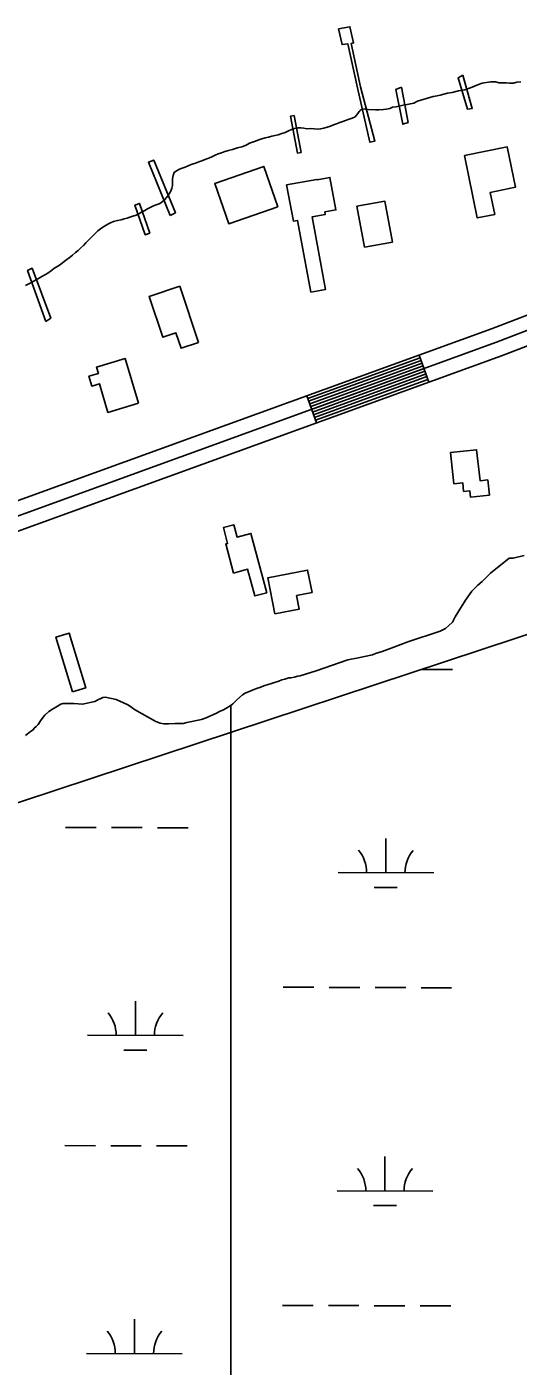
# Model space of a CAD drawing. Extents: x 3161514 to 3199414, y 831166 to 856601.
# Drawn here: x 3195427 to 3195941, y 850398 to 851798 of the extents above; entities that cross this region are included whole.
import ezdxf

# ---------------------------------------------------------------- set-up
doc = ezdxf.new("R2010")
doc.units = 0
for name, color, linetype in [('V-BLDG-OTLN', 7, 'Continuous'), ('V-CHAN-DOCK', 7, 'Continuous'), ('V-ROAD-CNTR', 7, 'Continuous'), ('V-SITE-VEGE', 7, 'Continuous'), ('V-TOPO-SHOR', 7, 'Continuous'), ('V-WETL-SWMP', 7, 'Continuous')]:
    doc.layers.add(name, color=color, linetype=linetype)

msp = doc.modelspace()

# ---------------------------------------------------------------- linework, layer by layer
at = {"layer": 'V-BLDG-OTLN'}
for points in [[(3195885.2, 851663.4), (3195929.8, 851672.5), (3195938.3, 851630.3), (3195912, 851624.9), (3195916.6, 851601.9), (3195898.4, 851598.2)], [(3195689.8, 851609.8), (3195638.5, 851592.1), (3195623.9, 851634.4), (3195675.2, 851652.1)], [(3195724.5, 851520.5), (3195710.6, 851595.7), (3195706.1, 851594.9), (3195699.1, 851632.7), (3195730.8, 851638.6), (3195730.9, 851638.2), (3195744.3, 851640.7), (3195750.6, 851606.7), (3195739, 851604.5), (3195739.5, 851602), (3195725.6, 851599.4), (3195739.6, 851523.3)], [(3195780.4, 851567.6), (3195772.6, 851610.4), (3195801.8, 851615.7), (3195809.6, 851572.9)], [(3195607, 851468.1), (3195588.8, 851462), (3195583.4, 851478.1), (3195569.5, 851473.4), (3195555.2, 851516.1), (3195587.3, 851526.9)], [(3195544.2, 851404.4), (3195512.2, 851394.9), (3195503.3, 851424.8), (3195495.4, 851422.4), (3195492.4, 851432.7), (3195502.3, 851435.6), (3195500.3, 851442.3), (3195530.3, 851451.2)], [(3195870.4, 851352.8), (3195897.7, 851355.8), (3195901.3, 851323.5), (3195909.4, 851324.3), (3195911.1, 851308.5), (3195891.3, 851306.4), (3195890.6, 851312.9), (3195884.1, 851312.2), (3195883.2, 851321.3), (3195874, 851320.3)], [(3195643.4, 851226.9), (3195635.4, 851257.3), (3195637.4, 851257.8), (3195632.9, 851274.5), (3195643.8, 851277.4), (3195647.2, 851264.5), (3195661.8, 851268.3), (3195678.2, 851206.3), (3195665.7, 851203), (3195658.3, 851230.8)], [(3195686.8, 851184.3), (3195679.4, 851221.9), (3195721, 851230.1), (3195725.6, 851206.6), (3195709.5, 851203.4), (3195712.3, 851189.3)], [(3195475.1, 851102.8), (3195457.8, 851160), (3195471.7, 851164.2), (3195489, 851107)]]:
    msp.add_lwpolyline(points, close=True, dxfattribs=at)
at = {"layer": 'V-CHAN-DOCK'}
for points in [[(3195753.4, 851796), (3195765.3, 851798.1), (3195769, 851781.3), (3195766.5, 851780.6), (3195776.4, 851735.5), (3195791.3, 851678.5), (3195786.2, 851677.4), (3195773.2, 851734.4), (3195763.2, 851780.2), (3195757.1, 851779.5), (3195753.4, 851796)], [(3195883.2, 851747.5), (3195893.2, 851712.7), (3195888, 851712), (3195878.3, 851744.9), (3195883.2, 851747.5)], [(3195819.2, 851735), (3195826.1, 851698.1), (3195820.5, 851696.2), (3195813.1, 851732.4), (3195819.2, 851735)], [(3195707, 851705.5), (3195714.2, 851666.8), (3195710.4, 851666.1), (3195703.2, 851704.8), (3195707, 851705.5)], [(3195577.4, 851600.7), (3195554.7, 851656.6), (3195560.1, 851658.7), (3195582.8, 851603.6), (3195577.4, 851600.7)], [(3195556.2, 851582.3), (3195545.4, 851613.4), (3195540.4, 851611.6), (3195551.2, 851580.6), (3195556.2, 851582.3)], [(3195447.2, 851490), (3195428.2, 851543.3), (3195433, 851545.7), (3195452.5, 851493.4), (3195447.2, 851490)]]:
    msp.add_lwpolyline(points, dxfattribs=at)
at = {"layer": 'V-ROAD-CNTR'}
for p, q in [((3195837.6, 851454.8), (3195847.8, 851426.6)), ((3195720.1, 851412.2), (3195730.3, 851384))]:
    msp.add_line(p, q, dxfattribs=at)
for points in [[(3193058.7, 850498.6), (3193519.6, 850775.1), (3193555.6, 850796), (3193593.3, 850811.1), (3193620.2, 850819.5), (3193644.4, 850826.2), (3193957, 850922), (3193974.1, 850924.2), (3193989.8, 850927.1), (3194015.1, 850922.7), (3194309.9, 850915.6), (3194349.2, 850918.8), (3194376.2, 850921.4), (3194406.9, 850924.2), (3194423.2, 850926.5), (3194447.9, 850933.1), (3194481.5, 850945.1), (3194510.5, 850955.2), (3195252.8, 851242.7), (3195913.3, 851482.3), (3196156.6, 851575.8)], [(3196161.5, 851561.6), (3195918.5, 851468.2), (3195258, 851228.7), (3194515.7, 850941.1), (3194486.5, 850931), (3194452.3, 850918.8), (3194426.2, 850911.8), (3194408.6, 850909.3), (3194377.6, 850906.5), (3194350.5, 850903.8), (3194310.3, 850900.6), (3194013.7, 850907.7), (3193989.9, 850911.8), (3193976.4, 850909.4), (3193960.2, 850907.3), (3193648.6, 850811.8), (3193624.4, 850805.1), (3193598.3, 850797), (3193562.2, 850782.5), (3193527.2, 850762.2), (3193066.6, 850485.9)], [(3193074.6, 850473.2), (3193534.8, 850749.3), (3193568.8, 850769), (3193603.4, 850782.8), (3193628.6, 850790.7), (3193652.8, 850797.4), (3193963.3, 850892.6), (3193978.7, 850894.6), (3193989.9, 850896.6), (3194012.2, 850892.7), (3194310.7, 850885.6), (3194351.8, 850888.9), (3194379, 850891.5), (3194410.4, 850894.4), (3194429.2, 850897.1), (3194456.8, 850904.4), (3194491.5, 850916.8), (3194520.9, 850927.1), (3195263.3, 851214.6), (3195923.8, 851454.2), (3196166.3, 851547.4)], [(3195721.1, 851409.4), (3195838.6, 851452)], [(3195722.1, 851406.6), (3195839.7, 851449.2)], [(3195723.2, 851403.7), (3195840.7, 851446.4)], [(3195724.2, 851400.9), (3195841.7, 851443.5)], [(3195725.2, 851398.1), (3195842.7, 851440.7)], [(3195726.2, 851395.3), (3195843.7, 851437.9)], [(3195727.3, 851392.5), (3195844.8, 851435.1)], [(3195728.3, 851389.6), (3195845.8, 851432.3)], [(3195729.3, 851386.8), (3195846.8, 851429.4)]]:
    msp.add_lwpolyline(points, dxfattribs=at)
at = {"layer": 'V-SITE-VEGE'}
for p, q in [((3195947.4, 851245.1), (3195936, 851242.4)), ((3195931.9, 851242.4), (3195912.3, 851226.9)), ((3195936, 851242.4), (3195931.9, 851242.4)), ((3195903.6, 851218.2), (3195898.8, 851214.1)), ((3195912.3, 851226.9), (3195903.6, 851218.2)), ((3195892.7, 851208.1), (3195886, 851198.7)), ((3195898.8, 851214.1), (3195892.7, 851208.1)), ((3195886, 851198.7), (3195877.9, 851185.8)), ((3195872.5, 851175.7), (3195868.4, 851171.7)), ((3195875.2, 851181.1), (3195872.5, 851175.7)), ((3195877.9, 851185.8), (3195875.2, 851181.1)), ((3195859.6, 851166.3), (3195825.9, 851154.9)), ((3195865, 851169), (3195859.6, 851166.3)), ((3195868.4, 851171.7), (3195865, 851169)), ((3195798.9, 851144.8), (3195792.1, 851142.8)), ((3195811, 851149.5), (3195798.9, 851144.8)), ((3195825.9, 851154.9), (3195811, 851149.5)), ((3195763.1, 851136.1), (3195730.1, 851124.7)), ((3195773.9, 851138.1), (3195763.1, 851136.1)), ((3195788.8, 851141.5), (3195773.9, 851138.1)), ((3195792.1, 851142.8), (3195788.8, 851141.5)), ((3195701.3, 851117.2), (3195697.2, 851115.8)), ((3195703.7, 851117.2), (3195701.3, 851117.2)), ((3195707.1, 851117.9), (3195703.7, 851117.2)), ((3195710.8, 851119), (3195707.1, 851117.9)), ((3195713.2, 851119.3), (3195710.8, 851119)), ((3195730.1, 851124.7), (3195713.2, 851119.3)), ((3195667.6, 851106.1), (3195655.7, 851101.3)), ((3195671, 851107.2), (3195667.6, 851106.1)), ((3195675.1, 851108.9), (3195671, 851107.2)), ((3195684.3, 851111.7), (3195675.1, 851108.9)), ((3195690.8, 851113.8), (3195684.3, 851111.7)), ((3195694.1, 851115.1), (3195690.8, 851113.8)), ((3195697.2, 851115.8), (3195694.1, 851115.1)), ((3195642.9, 851090.3), (3195640.8, 851088.5)), ((3195640.8, 851088.5), (3195640.8, 849044.7)), ((3195646.9, 851094.4), (3195642.9, 851090.3)), ((3195653, 851099.6), (3195646.9, 851094.4)), ((3195655.7, 851101.3), (3195653, 851099.6))]:
    msp.add_line(p, q, dxfattribs=at)
for points in [[(3195640.8, 851088.5), (3195640.5, 851088.3), (3195637.4, 851086.2), (3195633, 851083.8), (3195628.9, 851082.1), (3195625.9, 851080.4), (3195615, 851075.5), (3195609.9, 851073.8), (3195594.9, 851070.7), (3195590.9, 851069.6), (3195582.4, 851069.6), (3195575.5, 851069.2), (3195570.8, 851069.2), (3195567, 851069.8), (3195562.2, 851071.8), (3195547.9, 851079.6), (3195540, 851084.3), (3195535.9, 851087.3), (3195532.9, 851089), (3195527.7, 851091.4), (3195525.3, 851092.7), (3195520.9, 851094.8), (3195509.3, 851097.1), (3195506.9, 851096.7), (3195504.2, 851095.3), (3195502.2, 851094.6), (3195498.4, 851092.6), (3195485.8, 851089.8), (3195476.6, 851090.4), (3195471.5, 851090.4), (3195465.1, 851090.4), (3195463, 851089.7), (3195454.2, 851084.5), (3195450.5, 851082.1), (3195446.4, 851078.3), (3195444.4, 851076.3), (3195441.7, 851072.5), (3195439.3, 851068.7), (3195437.3, 851066.4), (3195435.2, 851064.6), (3195433.9, 851062.9), (3195431.2, 851061.2), (3195426.1, 851057.1)], [(3195640.8, 849044.7), (3195640.8, 851088.5)]]:
    msp.add_lwpolyline(points, dxfattribs=at)
at = {"layer": 'V-TOPO-SHOR'}
for points in [[(3195777.9, 851712.2), (3195781.1, 851711.9), (3195784.4, 851711.5), (3195792.1, 851711.2), (3195795.6, 851711.2), (3195800.2, 851711.7), (3195803.5, 851712.1), (3195806.8, 851712.8), (3195809.8, 851714), (3195813.5, 851714.5), (3195821, 851716.1), (3195825, 851716.8), (3195828.5, 851717.7), (3195832, 851718.4), (3195836, 851720.3), (3195852.3, 851725.4), (3195856.3, 851725.8), (3195859.6, 851726.5), (3195867.3, 851728.6), (3195872, 851729.3), (3195878.7, 851731.2), (3195885.5, 851732.1), (3195891.3, 851734.2), (3195899.5, 851737.9), (3195903.5, 851739.3), (3195912.1, 851740.7), (3195917.5, 851740.4), (3195921.2, 851739.7), (3195928.7, 851739.7), (3195932, 851739.3), (3195936.2, 851739.2), (3195939.9, 851740.2), (3195943.9, 851740.6)], [(3195777.9, 851712.2), (3195775.5, 851710.3), (3195774.8, 851709.5), (3195773.4, 851707.6), (3195770.7, 851704), (3195767.7, 851702.6), (3195764.6, 851701.6), (3195760.6, 851700.1), (3195757.7, 851699), (3195754.8, 851698), (3195751.2, 851696.7), (3195748.1, 851695.6), (3195744.8, 851694.1), (3195738, 851692.1), (3195734.5, 851691.3), (3195731, 851691.1), (3195727.9, 851691.3), (3195724.1, 851691.6), (3195720.2, 851691.5), (3195717, 851692), (3195713.8, 851692.3), (3195710.7, 851692.3), (3195707.4, 851691.8), (3195704, 851690.6), (3195701, 851689.2), (3195697.6, 851687.7), (3195694.1, 851686.6), (3195690.1, 851685.1), (3195687, 851684.5), (3195683.7, 851683.8), (3195680, 851682.8), (3195676.6, 851682.1), (3195673.1, 851681), (3195670, 851679.9), (3195665.4, 851678.2), (3195660.4, 851676.3), (3195656.9, 851674.5), (3195652.3, 851672.7), (3195647.6, 851671.6), (3195642.3, 851669.9), (3195638.2, 851668.8), (3195634.3, 851667.6), (3195631.1, 851666.5), (3195627.4, 851665.2), (3195624.4, 851663.9), (3195621.5, 851662.6), (3195617.7, 851660.8), (3195614.6, 851659.7), (3195610.3, 851658), (3195607.3, 851656.9), (3195603.7, 851655.6), (3195600.4, 851654.4), (3195596.9, 851653.1), (3195593, 851651.5), (3195590, 851650.4), (3195587.1, 851649.1), (3195584, 851647.6), (3195581.5, 851645.8), (3195580.4, 851642.6), (3195579.8, 851639.1), (3195579.8, 851635.7), (3195579.6, 851632.3), (3195579, 851629.3), (3195577.9, 851626.2), (3195576.3, 851623.3), (3195573.8, 851619.9), (3195571.5, 851617.2), (3195568.5, 851614.8), (3195565.9, 851613), (3195562.7, 851612), (3195559.9, 851610.9), (3195557.1, 851609.6), (3195553.5, 851607.6), (3195550.7, 851606), (3195547.4, 851604.2), (3195544.5, 851602.4), (3195541.6, 851601.3), (3195538.1, 851600.2), (3195535.1, 851599.2), (3195532.2, 851598), (3195529.1, 851597.2), (3195525.9, 851596.4), (3195522.1, 851595.4), (3195518.1, 851594.4), (3195514.9, 851593.1), (3195512.1, 851591.7), (3195508.5, 851589.6), (3195505.9, 851587.9), (3195501.6, 851584.7), (3195498.4, 851581.5), (3195494.2, 851577.6), (3195492, 851575), (3195489.3, 851572.3), (3195486.6, 851569.5), (3195483.6, 851566.6), (3195481.2, 851564.2), (3195478.4, 851562.1), (3195475.1, 851559.4), (3195471.7, 851556.6), (3195469.2, 851554.7), (3195466.5, 851552.6)], [(3195466.5, 851552.6), (3195462.5, 851549.7), (3195459.8, 851547.9), (3195455.8, 851545.3), (3195453.4, 851543.4), (3195449.5, 851540.6), (3195446.8, 851539.1), (3195443.3, 851537), (3195440.2, 851535.1), (3195436.6, 851533.1), (3195433.2, 851531.4), (3195429.5, 851529.3), (3195426.2, 851527.6)]]:
    msp.add_lwpolyline(points, dxfattribs=at)
at = {"layer": 'V-WETL-SWMP'}
for p, q in [((3195840.5, 851126), (3195872.5, 851125.9)), ((3195468, 850960.9), (3195500, 850960.8)), ((3195516, 850960.7), (3195548, 850960.7)), ((3195564, 850960.6), (3195596, 850960.5)), ((3195802.8, 850913.5), (3195802.9, 850949.5)), ((3195752.8, 850913.7), (3195852.8, 850913.4)), ((3195790.7, 850898.1), (3195814.7, 850898.1)), ((3195695.6, 850793.7), (3195727.6, 850793.7)), ((3195743.6, 850793.6), (3195775.6, 850793.5)), ((3195791.6, 850793.5), (3195823.6, 850793.4)), ((3195839.6, 850793.3), (3195871.6, 850793.3)), ((3195540.9, 850743.4), (3195541, 850779.4)), ((3195490.9, 850743.6), (3195590.9, 850743.3)), ((3195528.8, 850728), (3195552.8, 850728)), ((3195467.1, 850628.2), (3195499.1, 850628.1)), ((3195515.1, 850628.1), (3195547.1, 850628)), ((3195563.1, 850627.9), (3195595.1, 850627.9)), ((3195801.8, 850580.8), (3195801.9, 850616.8)), ((3195751.8, 850581), (3195851.8, 850580.7)), ((3195789.8, 850565.5), (3195813.8, 850565.4)), ((3195694.7, 850461.1), (3195726.7, 850461)), ((3195742.7, 850460.9), (3195774.7, 850460.9)), ((3195790.7, 850460.8), (3195822.7, 850460.7)), ((3195838.7, 850460.7), (3195870.7, 850460.6)), ((3195539.9, 850410.8), (3195540, 850446.8)), ((3195489.9, 850410.9), (3195589.9, 850410.6))]:
    msp.add_line(p, q, dxfattribs=at)
msp.add_lwpolyline([(3196271.6, 851268.7), (3195198.7, 850914.6), (3194955.6, 850818.4), (3194748.7, 850770.2), (3194653.1, 850746.4), (3194520.1, 850708.7), (3194492.6, 850705.3), (3194446.8, 850771.2), (3194402.5, 850846.5), (3194357.5, 850845.8), (3194295.8, 850827.4), (3194277.4, 850799.8), (3194305.9, 850715.9), (3194289.9, 850642.9), (3194237.3, 850599.2), (3194055.1, 850566.5), (3193882.4, 850526.4), (3193690.1, 850496.8), (3193562.4, 850455.9), (3193346.1, 850288.7)], dxfattribs=at)
for centre, start, end in [((3195747.5, 850914.1), 359.0699, 40.6135), ((3195858, 850913.8), 139.0699, 180.6135), ((3195485.6, 850744.1), 359.0699, 40.6135), ((3195596.1, 850743.8), 139.0699, 180.6135), ((3195746.6, 850581.5), 359.0699, 40.6135), ((3195857.1, 850581.2), 139.0699, 180.6135), ((3195484.7, 850411.4), 359.0699, 40.6135), ((3195595.2, 850411.1), 139.0699, 180.6135)]:
    msp.add_arc(centre, 35.2, start, end, dxfattribs=at)

doc.saveas('drawing.dxf')
